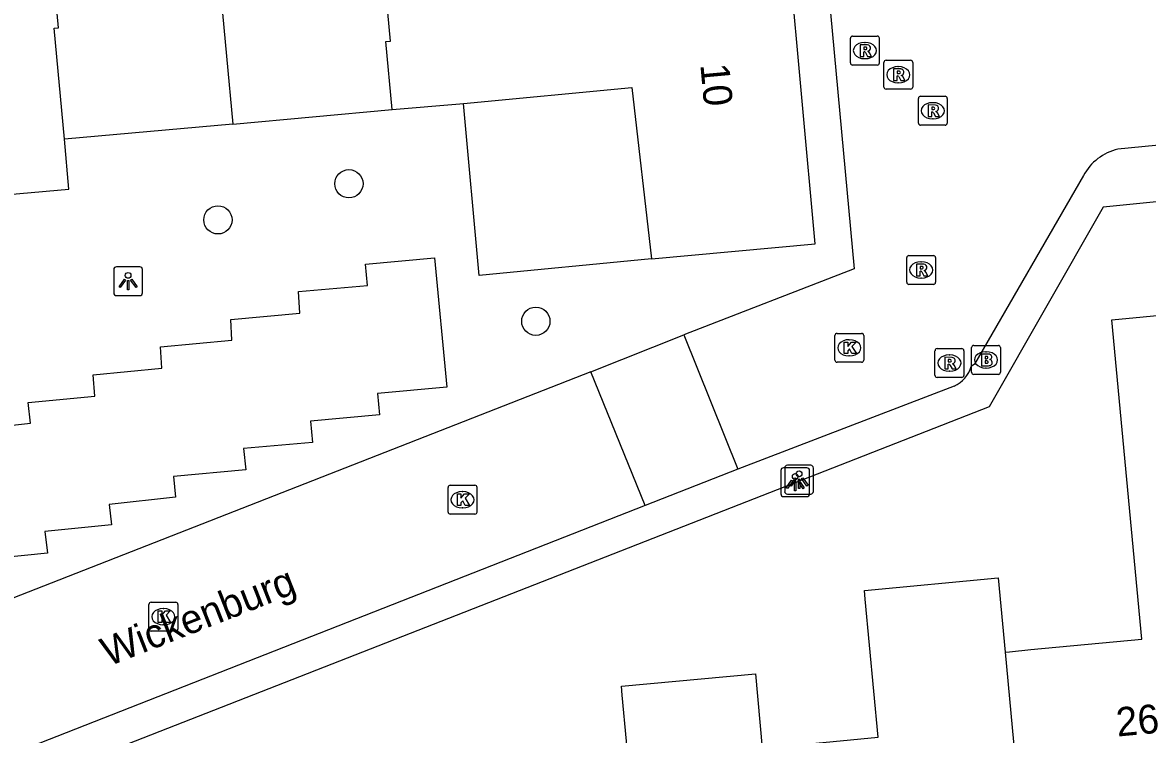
# Model space of a CAD drawing. Extents: x 157793 to 159380, y 380882 to 382313.
# Drawn here: x 158403.74 to 158442.69, y 381176.22 to 381200.87 of the extents above; entities that cross this region are included whole.
import ezdxf

# ---------------------------------------------------------------- set-up
doc = ezdxf.new("R2010")
doc.units = 0
for name, color, linetype in [('IMGEO_Boom', 7, 'Continuous'), ('IMGEO_Brandkraan', 7, 'Continuous'), ('IMGEO_Kolk', 7, 'Continuous'), ('IMGEO_Lichtpunt', 7, 'Continuous'), ('IMGEO_Openbare_ruimte_label', 7, 'Continuous'), ('IMGEO_Pand', 7, 'Continuous'), ('IMGEO_Pand_nummerreeks', 7, 'Continuous'), ('IMGEO_Rijbaan_lokaal_open', 7, 'Continuous'), ('IMGEO_Rioolput', 7, 'Continuous'), ('IMGEO_Voetpad_open', 7, 'Continuous')]:
    doc.layers.add(name, color=color, linetype=linetype)

msp = doc.modelspace()

# ---------------------------------------------------------------- linework, layer by layer
at = {"layer": 'IMGEO_Boom'}
for centre in [(158415.039, 381195.285), (158410.505, 381194.035), (158421.511, 381190.525)]:
    msp.add_circle(centre, 0.489, dxfattribs=at)
at = {"layer": 'IMGEO_Brandkraan'}
for p, q in [((158436.596, 381188.76), (158436.596, 381189.612)), ((158436.671, 381189.686), (158437.523, 381189.686)), ((158437.084, 381189.466), (158437.109, 381189.466)), ((158437.597, 381189.612), (158437.597, 381188.76)), ((158437.523, 381188.686), (158436.671, 381188.686)), ((158437.107, 381188.906), (158437.082, 381188.906))]:
    msp.add_line(p, q, dxfattribs=at)
for points in [[(158436.596, 381188.76), (158436.596, 381189.612)], [(158436.671, 381189.686), (158437.523, 381189.686)], [(158436.944, 381189.386), (158436.944, 381188.986), (158437.157, 381188.986)], [(158437.175, 381189.386), (158436.944, 381189.386)], [(158437.597, 381189.612), (158437.597, 381188.76)], [(158437.123, 381189.305), (158437.069, 381189.305), (158437.069, 381189.229)], [(158437.069, 381189.229), (158437.122, 381189.229)], [(158437.131, 381189.153), (158437.069, 381189.153), (158437.069, 381189.072)], [(158437.069, 381189.072), (158437.131, 381189.072)], [(158437.523, 381188.686), (158436.671, 381188.686)]]:
    msp.add_lwpolyline(points, dxfattribs=at)
for centre, radius, start, end in [((158436.673, 381189.61), 0.0765, 91.552, 178.448), ((158436.673, 381189.61), 0.0765, 91.552, 178.448), ((158437.179, 381189.241), 0.145, 59.4692, 91.5367), ((158437.204, 381189.288), 0.0922, 285.5137, 58.1501), ((158437.521, 381189.61), 0.0765, 1.552, 88.448), ((158437.521, 381189.61), 0.0765, 1.552, 88.448), ((158437.124, 381189.267), 0.0379, 267.8285, 90.9355), ((158437.132, 381189.112), 0.0404, 269.8759, 90.5077), ((158437.163, 381189.237), 0.251, 268.6676, 293.5347), ((158437.209, 381189.096), 0.105, 301.3115, 78.989), ((158436.673, 381188.762), 0.0765, 181.552, 268.448), ((158436.673, 381188.762), 0.0765, 181.552, 268.448), ((158437.521, 381188.762), 0.0765, 271.552, 358.448), ((158437.521, 381188.762), 0.0765, 271.552, 358.448)]:
    msp.add_arc(centre, radius, start, end, dxfattribs=at)
for centre, major_axis, ratio, start_param, end_param in [((158437.083, 381189.186), (-0.387, 0.002), 0.722429, 4.712389, 7.853982), ((158437.108, 381189.186), (-0.39, 0.002), 0.717154, 1.570796, 4.712389)]:
    msp.add_ellipse(centre, major_axis=major_axis, ratio=ratio, start_param=start_param, end_param=end_param, dxfattribs=at)
at = {"layer": 'IMGEO_Kolk'}
for p, q in [((158431.938, 381190.106), (158432.79, 381190.106)), ((158431.863, 381189.18), (158431.863, 381190.032)), ((158432.351, 381189.886), (158432.376, 381189.886)), ((158432.864, 381190.032), (158432.864, 381189.18)), ((158432.374, 381189.326), (158432.349, 381189.326)), ((158432.79, 381189.106), (158431.938, 381189.106)), ((158418.473, 381183.921), (158418.473, 381184.773)), ((158418.548, 381184.847), (158419.4, 381184.847)), ((158419.474, 381184.773), (158419.474, 381183.921)), ((158418.961, 381184.627), (158418.986, 381184.627)), ((158418.984, 381184.067), (158418.959, 381184.067)), ((158419.4, 381183.847), (158418.548, 381183.847)), ((158408.192, 381180.797), (158409.044, 381180.797)), ((158408.117, 381179.871), (158408.117, 381180.723)), ((158408.605, 381180.577), (158408.63, 381180.577)), ((158409.118, 381180.723), (158409.118, 381179.871)), ((158408.628, 381180.017), (158408.603, 381180.017)), ((158409.044, 381179.797), (158408.192, 381179.797))]:
    msp.add_line(p, q, dxfattribs=at)
for points in [[(158431.938, 381190.106), (158432.79, 381190.106)], [(158431.863, 381189.18), (158431.863, 381190.032)], [(158432.184, 381189.806), (158432.307, 381189.806), (158432.307, 381189.655), (158432.437, 381189.806), (158432.601, 381189.806), (158432.455, 381189.655), (158432.608, 381189.406), (158432.456, 381189.406), (158432.371, 381189.57), (158432.307, 381189.503), (158432.307, 381189.406), (158432.184, 381189.406), (158432.184, 381189.806)], [(158432.864, 381190.032), (158432.864, 381189.18)], [(158432.79, 381189.106), (158431.938, 381189.106)], [(158418.473, 381183.921), (158418.473, 381184.773)], [(158418.548, 381184.847), (158419.4, 381184.847)], [(158419.474, 381184.773), (158419.474, 381183.921)], [(158418.794, 381184.547), (158418.917, 381184.547), (158418.917, 381184.396), (158419.047, 381184.547), (158419.211, 381184.547), (158419.065, 381184.396), (158419.218, 381184.147), (158419.066, 381184.147), (158418.981, 381184.311), (158418.917, 381184.244), (158418.917, 381184.147), (158418.794, 381184.147), (158418.794, 381184.547)], [(158419.4, 381183.847), (158418.548, 381183.847)], [(158408.192, 381180.797), (158409.044, 381180.797)], [(158408.117, 381179.871), (158408.117, 381180.723)], [(158408.438, 381180.497), (158408.561, 381180.497), (158408.561, 381180.346), (158408.691, 381180.497), (158408.855, 381180.497), (158408.709, 381180.346), (158408.862, 381180.097), (158408.71, 381180.097), (158408.625, 381180.261), (158408.561, 381180.194), (158408.561, 381180.097), (158408.438, 381180.097), (158408.438, 381180.497)], [(158409.118, 381180.723), (158409.118, 381179.871)], [(158409.044, 381179.797), (158408.192, 381179.797)]]:
    msp.add_lwpolyline(points, dxfattribs=at)
for centre, start, end in [((158431.94, 381190.03), 91.552, 178.448), ((158431.94, 381190.03), 91.552, 178.448), ((158432.788, 381190.03), 1.552, 88.448), ((158432.788, 381190.03), 1.552, 88.448), ((158431.94, 381189.182), 181.552, 268.448), ((158431.94, 381189.182), 181.552, 268.448), ((158432.788, 381189.182), 271.552, 358.448), ((158432.788, 381189.182), 271.552, 358.448), ((158418.55, 381184.771), 91.552, 178.448), ((158418.55, 381184.771), 91.552, 178.448), ((158419.398, 381184.771), 1.552, 88.448), ((158419.398, 381184.771), 1.552, 88.448), ((158418.55, 381183.923), 181.552, 268.448), ((158418.55, 381183.923), 181.552, 268.448), ((158419.398, 381183.923), 271.552, 358.448), ((158419.398, 381183.923), 271.552, 358.448), ((158408.194, 381180.721), 91.552, 178.448), ((158408.194, 381180.721), 91.552, 178.448), ((158409.042, 381180.721), 1.552, 88.448), ((158409.042, 381180.721), 1.552, 88.448), ((158408.194, 381179.873), 181.552, 268.448), ((158408.194, 381179.873), 181.552, 268.448), ((158409.042, 381179.873), 271.552, 358.448), ((158409.042, 381179.873), 271.552, 358.448)]:
    msp.add_arc(centre, 0.0765, start, end, dxfattribs=at)
for centre, major_axis, ratio, start_param, end_param in [((158432.35, 381189.606), (-0.387, 0.002), 0.722429, 4.712389, 7.853982), ((158432.375, 381189.606), (-0.39, 0.002), 0.717154, 1.570796, 4.712389), ((158418.96, 381184.347), (-0.387, 0.002), 0.722429, 4.712389, 7.853982), ((158418.985, 381184.347), (-0.39, 0.002), 0.717154, 1.570796, 4.712389), ((158408.604, 381180.297), (-0.387, 0.002), 0.722429, 4.712389, 7.853982), ((158408.629, 381180.297), (-0.39, 0.002), 0.717154, 1.570796, 4.712389)]:
    msp.add_ellipse(centre, major_axis=major_axis, ratio=ratio, start_param=start_param, end_param=end_param, dxfattribs=at)
at = {"layer": 'IMGEO_Lichtpunt'}
for p, q in [((158406.897, 381192.316), (158406.897, 381191.509)), ((158406.897, 381192.316), (158406.897, 381191.509)), ((158407.799, 381192.411), (158406.991, 381192.411)), ((158407.799, 381192.411), (158406.991, 381192.411)), ((158407.893, 381191.509), (158407.893, 381192.316)), ((158407.893, 381191.509), (158407.893, 381192.316)), ((158406.991, 381191.415), (158407.799, 381191.415)), ((158406.991, 381191.415), (158407.799, 381191.415)), ((158430.896, 381185.451), (158430.088, 381185.451)), ((158430.896, 381185.451), (158430.088, 381185.451)), ((158430.126, 381185.444), (158430.126, 381184.637)), ((158430.126, 381185.444), (158430.126, 381184.637)), ((158431.028, 381185.539), (158430.22, 381185.539)), ((158431.028, 381185.539), (158430.22, 381185.539)), ((158431.122, 381184.637), (158431.122, 381185.444)), ((158431.122, 381184.637), (158431.122, 381185.444)), ((158429.994, 381185.356), (158429.994, 381184.549)), ((158429.994, 381185.356), (158429.994, 381184.549)), ((158430.99, 381184.549), (158430.99, 381185.356)), ((158430.99, 381184.549), (158430.99, 381185.356)), ((158430.088, 381184.455), (158430.896, 381184.455)), ((158430.088, 381184.455), (158430.896, 381184.455)), ((158430.22, 381184.543), (158431.028, 381184.543)), ((158430.22, 381184.543), (158431.028, 381184.543))]:
    msp.add_line(p, q, dxfattribs=at)
for points in [[(158407.271, 381191.98), (158407.31, 381191.952), (158407.122, 381191.69), (158407.084, 381191.717), (158407.271, 381191.98)], [(158407.373, 381191.932), (158407.42, 381191.932), (158407.42, 381191.61), (158407.373, 381191.61), (158407.373, 381191.932)], [(158407.483, 381191.952), (158407.521, 381191.979), (158407.708, 381191.717), (158407.669, 381191.689), (158407.483, 381191.952)], [(158430.5, 381185.108), (158430.539, 381185.08), (158430.351, 381184.818), (158430.313, 381184.845), (158430.5, 381185.108)], [(158430.602, 381185.06), (158430.649, 381185.06), (158430.649, 381184.738), (158430.602, 381184.738), (158430.602, 381185.06)], [(158430.712, 381185.08), (158430.75, 381185.107), (158430.937, 381184.845), (158430.898, 381184.817), (158430.712, 381185.08)], [(158430.368, 381185.02), (158430.407, 381184.992), (158430.219, 381184.73), (158430.181, 381184.757), (158430.368, 381185.02)], [(158430.47, 381184.972), (158430.517, 381184.972), (158430.517, 381184.65), (158430.47, 381184.65), (158430.47, 381184.972)], [(158430.58, 381184.992), (158430.618, 381185.019), (158430.805, 381184.757), (158430.766, 381184.729), (158430.58, 381184.992)]]:
    msp.add_lwpolyline(points, dxfattribs=at)
for centre in [(158407.396, 381192.114), (158430.493, 381185.154), (158430.625, 381185.242)]:
    msp.add_circle(centre, 0.0994, dxfattribs=at)
for centre, start, end in [((158406.991, 381192.316), 90, 180), ((158406.991, 381192.316), 90, 180), ((158407.799, 381192.316), 0, 90), ((158407.799, 381192.316), 0, 90), ((158406.991, 381191.509), 180, 270), ((158406.991, 381191.509), 180, 270), ((158407.799, 381191.509), 270, 0), ((158407.799, 381191.509), 270, 360), ((158430.088, 381185.356), 90, 180), ((158430.088, 381185.356), 90, 180), ((158430.22, 381185.444), 90, 180), ((158430.22, 381185.444), 90, 180), ((158430.896, 381185.356), 0, 90), ((158430.896, 381185.356), 0, 90), ((158431.028, 381185.444), 0, 90), ((158431.028, 381185.444), 0, 90), ((158430.22, 381184.637), 180, 270), ((158430.22, 381184.637), 180, 270), ((158431.028, 381184.637), 270, 0), ((158431.028, 381184.637), 270, 360), ((158430.088, 381184.549), 180, 270), ((158430.088, 381184.549), 180, 270), ((158430.896, 381184.549), 270, 0), ((158430.896, 381184.549), 270, 360)]:
    msp.add_arc(centre, 0.0946, start, end, dxfattribs=at)
at = {"layer": 'IMGEO_Pand'}
for points in [[(158404.572, 381205.146), (158410.252, 381205.67), (158410.802, 381199.701), (158411.019, 381197.349)], [(158405.19, 381196.824), (158404.836, 381200.668), (158404.985, 381200.68), (158404.572, 381205.146)], [(158416.539, 381197.859), (158416.321, 381200.21), (158416.482, 381200.225), (158416.207, 381203.208)], [(158425.51, 381192.684), (158431.185, 381193.209), (158430.286, 381203.09)], [(158419.005, 381198.068), (158424.838, 381198.614), (158425.51, 381192.684)], [(158416.539, 381197.859), (158418.877, 381198.056), (158419.005, 381198.068)], [(158411.019, 381197.349), (158416.539, 381197.859)], [(158401.032, 381194.714), (158405.349, 381195.098), (158405.19, 381196.824)], [(158437.758, 381179.072), (158437.908, 381179.086), (158438.652, 381179.156), (158442.489, 381179.518), (158441.448, 381190.573), (158445.554, 381190.963), (158446.459, 381181.527)], [(158429.351, 381175.746), (158429.519, 381175.762), (158430.247, 381175.831), (158433.363, 381176.124), (158432.913, 381180.903), (158432.885, 381181.204), (158437.52, 381181.642), (158437.758, 381179.072)], [(158437.758, 381179.072), (158438.678, 381169.136), (158438.737, 381168.506), (158438.781, 381168.026)], [(158420.912, 381172.43), (158421.072, 381172.445), (158421.495, 381172.484), (158424.945, 381172.801), (158424.505, 381177.576), (158424.476, 381177.889), (158429.112, 381178.316), (158429.351, 381175.746)]]:
    msp.add_lwpolyline(points, dxfattribs=at)
at = {"layer": 'IMGEO_Rijbaan_lokaal_open'}
for points in [[(158431.533, 381203.205), (158432.528, 381192.337), (158426.639, 381190.054)], [(158457.774, 381198.055), (158441.66, 381196.48)], [(158440.473, 381195.569), (158436.693, 381189.037), (158436.586, 381188.964)], [(158423.41, 381188.772), (158426.639, 381190.054)], [(158426.639, 381190.054), (158428.505, 381185.406)], [(158423.41, 381188.772), (158381.676, 381172.428)], [(158425.292, 381184.147), (158423.41, 381188.772)], [(158435.998, 381188.28), (158428.505, 381185.406)], [(158428.505, 381185.406), (158425.292, 381184.147)], [(158425.292, 381184.147), (158382.725, 381167.434)]]:
    msp.add_lwpolyline(points, dxfattribs=at)
for centre, radius, start, end in [((158442.055, 381194.737), 1.787, 102.762, 152.2491), ((158435.529, 381189.278), 1.103, 295.1791, 343.4529)]:
    msp.add_arc(centre, radius, start, end, dxfattribs=at)
at = {"layer": 'IMGEO_Rioolput'}
for p, q in [((158432.402, 381199.47), (158432.402, 381200.322)), ((158432.477, 381200.396), (158433.329, 381200.396)), ((158433.403, 381200.322), (158433.403, 381199.47)), ((158432.89, 381200.176), (158432.915, 381200.176)), ((158432.913, 381199.616), (158432.888, 381199.616)), ((158433.559, 381198.635), (158433.559, 381199.487)), ((158433.634, 381199.561), (158434.486, 381199.561)), ((158434.56, 381199.487), (158434.56, 381198.635)), ((158433.329, 381199.396), (158432.477, 381199.396)), ((158434.047, 381199.341), (158434.072, 381199.341)), ((158434.07, 381198.781), (158434.045, 381198.781)), ((158434.486, 381198.561), (158433.634, 381198.561)), ((158434.829, 381198.313), (158435.681, 381198.313)), ((158434.754, 381197.387), (158434.754, 381198.239)), ((158435.242, 381198.093), (158435.267, 381198.093)), ((158435.755, 381198.239), (158435.755, 381197.387)), ((158435.265, 381197.533), (158435.24, 381197.533)), ((158435.681, 381197.313), (158434.829, 381197.313)), ((158434.351, 381191.875), (158434.351, 381192.727)), ((158434.426, 381192.801), (158435.278, 381192.801)), ((158434.839, 381192.581), (158434.864, 381192.581)), ((158435.352, 381192.727), (158435.352, 381191.875)), ((158435.278, 381191.801), (158434.426, 381191.801)), ((158434.862, 381192.021), (158434.837, 381192.021)), ((158435.33, 381188.652), (158435.33, 381189.504)), ((158435.405, 381189.578), (158436.257, 381189.578)), ((158435.818, 381189.358), (158435.843, 381189.358)), ((158436.331, 381189.504), (158436.331, 381188.652)), ((158436.257, 381188.578), (158435.405, 381188.578)), ((158435.841, 381188.798), (158435.816, 381188.798))]:
    msp.add_line(p, q, dxfattribs=at)
for points in [[(158432.402, 381199.47), (158432.402, 381200.322)], [(158432.477, 381200.396), (158433.329, 381200.396)], [(158433.403, 381200.322), (158433.403, 381199.47)], [(158432.991, 381200.094), (158432.739, 381200.096), (158432.739, 381199.696)], [(158432.739, 381199.696), (158432.863, 381199.696), (158432.863, 381199.858), (158432.874, 381199.858)], [(158432.917, 381200.015), (158432.863, 381200.015), (158432.863, 381199.934)], [(158432.863, 381199.934), (158432.915, 381199.934)], [(158432.921, 381199.829), (158432.992, 381199.696), (158433.132, 381199.696), (158433.067, 381199.822)], [(158433.559, 381198.635), (158433.559, 381199.487)], [(158433.634, 381199.561), (158434.486, 381199.561)], [(158434.56, 381199.487), (158434.56, 381198.635)], [(158433.329, 381199.396), (158432.477, 381199.396)], [(158434.148, 381199.259), (158433.896, 381199.261), (158433.896, 381198.861)], [(158434.074, 381199.18), (158434.02, 381199.18), (158434.02, 381199.099)], [(158434.02, 381199.099), (158434.072, 381199.099)], [(158433.896, 381198.861), (158434.02, 381198.861), (158434.02, 381199.023), (158434.031, 381199.023)], [(158434.078, 381198.994), (158434.149, 381198.861), (158434.289, 381198.861), (158434.224, 381198.987)], [(158434.486, 381198.561), (158433.634, 381198.561)], [(158434.829, 381198.313), (158435.681, 381198.313)], [(158434.754, 381197.387), (158434.754, 381198.239)], [(158435.343, 381198.011), (158435.091, 381198.013), (158435.091, 381197.613)], [(158435.269, 381197.932), (158435.215, 381197.932), (158435.215, 381197.851)], [(158435.755, 381198.239), (158435.755, 381197.387)], [(158435.091, 381197.613), (158435.215, 381197.613), (158435.215, 381197.775), (158435.226, 381197.775)], [(158435.215, 381197.851), (158435.267, 381197.851)], [(158435.273, 381197.746), (158435.344, 381197.613), (158435.484, 381197.613), (158435.419, 381197.739)], [(158435.681, 381197.313), (158434.829, 381197.313)], [(158434.351, 381191.875), (158434.351, 381192.727)], [(158434.426, 381192.801), (158435.278, 381192.801)], [(158434.94, 381192.499), (158434.688, 381192.501), (158434.688, 381192.101)], [(158435.352, 381192.727), (158435.352, 381191.875)], [(158434.688, 381192.101), (158434.812, 381192.101), (158434.812, 381192.263), (158434.823, 381192.263)], [(158434.866, 381192.42), (158434.812, 381192.42), (158434.812, 381192.339)], [(158434.812, 381192.339), (158434.864, 381192.339)], [(158434.87, 381192.234), (158434.941, 381192.101), (158435.081, 381192.101), (158435.016, 381192.227)], [(158435.278, 381191.801), (158434.426, 381191.801)], [(158435.33, 381188.652), (158435.33, 381189.504)], [(158435.405, 381189.578), (158436.257, 381189.578)], [(158436.331, 381189.504), (158436.331, 381188.652)], [(158435.919, 381189.276), (158435.667, 381189.278), (158435.667, 381188.878)], [(158435.667, 381188.878), (158435.791, 381188.878), (158435.791, 381189.04), (158435.802, 381189.04)], [(158435.845, 381189.197), (158435.791, 381189.197), (158435.791, 381189.116)], [(158435.791, 381189.116), (158435.843, 381189.116)], [(158435.849, 381189.011), (158435.92, 381188.878), (158436.06, 381188.878), (158435.995, 381189.004)], [(158436.257, 381188.578), (158435.405, 381188.578)]]:
    msp.add_lwpolyline(points, dxfattribs=at)
for centre, radius, start, end in [((158432.479, 381200.32), 0.0765, 91.552, 178.448), ((158432.479, 381200.32), 0.0765, 91.552, 178.448), ((158433.327, 381200.32), 0.0765, 1.552, 88.448), ((158433.327, 381200.32), 0.0765, 1.552, 88.448), ((158432.873, 381199.805), 0.0533, 26.0293, 88.6989), ((158432.899, 381200.123), 0.19, 274.7715, 282.9687), ((158432.923, 381199.919), 0.0964, 77.0061, 93.1865), ((158432.937, 381199.976), 0.0378, 276.6634, 79.6772), ((158432.99, 381199.984), 0.109, 350.3612, 89.416), ((158432.988, 381199.984), 0.112, 277.5842, 350.9817), ((158432.972, 381199.769), 0.108, 29.5134, 73.7905), ((158432.479, 381199.472), 0.0765, 181.552, 268.448), ((158432.479, 381199.472), 0.0765, 181.552, 268.448), ((158433.327, 381199.472), 0.0765, 271.552, 358.448), ((158433.327, 381199.472), 0.0765, 271.552, 358.448), ((158433.636, 381199.485), 0.0765, 91.552, 178.448), ((158433.636, 381199.485), 0.0765, 91.552, 178.448), ((158434.484, 381199.485), 0.0765, 1.552, 88.448), ((158434.484, 381199.485), 0.0765, 1.552, 88.448), ((158434.056, 381199.288), 0.19, 274.7715, 282.9687), ((158434.08, 381199.084), 0.0964, 77.0061, 93.1865), ((158434.094, 381199.141), 0.0378, 276.6634, 79.6772), ((158434.147, 381199.149), 0.109, 350.3612, 89.416), ((158434.145, 381199.149), 0.112, 277.5842, 350.9817), ((158434.03, 381198.97), 0.0533, 26.0293, 88.6989), ((158434.129, 381198.934), 0.108, 29.5134, 73.7905), ((158433.636, 381198.637), 0.0765, 181.552, 268.448), ((158433.636, 381198.637), 0.0765, 181.552, 268.448), ((158434.484, 381198.637), 0.0765, 271.552, 358.448), ((158434.484, 381198.637), 0.0765, 271.552, 358.448), ((158434.831, 381198.237), 0.0765, 91.552, 178.448), ((158434.831, 381198.237), 0.0765, 91.552, 178.448), ((158435.679, 381198.237), 0.0765, 1.552, 88.448), ((158435.679, 381198.237), 0.0765, 1.552, 88.448), ((158435.275, 381197.836), 0.0964, 77.0061, 93.1865), ((158435.289, 381197.893), 0.0378, 276.6634, 79.6772), ((158435.342, 381197.901), 0.109, 350.3612, 89.416), ((158435.34, 381197.901), 0.112, 277.5842, 350.9817), ((158435.225, 381197.722), 0.0533, 26.0293, 88.6989), ((158435.251, 381198.04), 0.19, 274.7715, 282.9687), ((158435.324, 381197.686), 0.108, 29.5134, 73.7905), ((158434.831, 381197.389), 0.0765, 181.552, 268.448), ((158434.831, 381197.389), 0.0765, 181.552, 268.448), ((158435.679, 381197.389), 0.0765, 271.552, 358.448), ((158435.679, 381197.389), 0.0765, 271.552, 358.448), ((158434.428, 381192.725), 0.0765, 91.552, 178.448), ((158434.428, 381192.725), 0.0765, 91.552, 178.448), ((158434.939, 381192.389), 0.109, 350.3612, 89.416), ((158435.276, 381192.725), 0.0765, 1.552, 88.448), ((158435.276, 381192.725), 0.0765, 1.552, 88.448), ((158434.822, 381192.21), 0.0533, 26.0293, 88.6989), ((158434.848, 381192.528), 0.19, 274.7715, 282.9687), ((158434.872, 381192.324), 0.0964, 77.0061, 93.1865), ((158434.886, 381192.381), 0.0378, 276.6634, 79.6772), ((158434.937, 381192.389), 0.112, 277.5842, 350.9817), ((158434.921, 381192.174), 0.108, 29.5134, 73.7905), ((158434.428, 381191.877), 0.0765, 181.552, 268.448), ((158434.428, 381191.877), 0.0765, 181.552, 268.448), ((158435.276, 381191.877), 0.0765, 271.552, 358.448), ((158435.276, 381191.877), 0.0765, 271.552, 358.448), ((158435.407, 381189.502), 0.0765, 91.552, 178.448), ((158435.407, 381189.502), 0.0765, 91.552, 178.448), ((158436.255, 381189.502), 0.0765, 1.552, 88.448), ((158436.255, 381189.502), 0.0765, 1.552, 88.448), ((158435.801, 381188.987), 0.0533, 26.0293, 88.6989), ((158435.827, 381189.305), 0.19, 274.7715, 282.9687), ((158435.851, 381189.101), 0.0964, 77.0061, 93.1865), ((158435.865, 381189.158), 0.0378, 276.6634, 79.6772), ((158435.918, 381189.166), 0.109, 350.3612, 89.416), ((158435.916, 381189.166), 0.112, 277.5842, 350.9817), ((158435.9, 381188.951), 0.108, 29.5134, 73.7905), ((158435.407, 381188.654), 0.0765, 181.552, 268.448), ((158435.407, 381188.654), 0.0765, 181.552, 268.448), ((158436.255, 381188.654), 0.0765, 271.552, 358.448), ((158436.255, 381188.654), 0.0765, 271.552, 358.448)]:
    msp.add_arc(centre, radius, start, end, dxfattribs=at)
for centre, major_axis, ratio, start_param, end_param in [((158432.889, 381199.896), (-0.387, 0.002), 0.722429, 4.712389, 7.853982), ((158432.914, 381199.896), (-0.39, 0.002), 0.717154, 1.570796, 4.712389), ((158434.046, 381199.061), (-0.387, 0.002), 0.722429, 4.712389, 7.853982), ((158434.071, 381199.061), (-0.39, 0.002), 0.717154, 1.570796, 4.712389), ((158435.241, 381197.813), (-0.387, 0.002), 0.722429, 4.712389, 7.853982), ((158435.266, 381197.813), (-0.39, 0.002), 0.717154, 1.570796, 4.712389), ((158434.838, 381192.301), (-0.387, 0.002), 0.722429, 4.712389, 7.853982), ((158434.863, 381192.301), (-0.39, 0.002), 0.717154, 1.570796, 4.712389), ((158435.817, 381189.078), (-0.387, 0.002), 0.722429, 4.712389, 7.853982), ((158435.842, 381189.078), (-0.39, 0.002), 0.717154, 1.570796, 4.712389)]:
    msp.add_ellipse(centre, major_axis=major_axis, ratio=ratio, start_param=start_param, end_param=end_param, dxfattribs=at)
at = {"layer": 'IMGEO_Voetpad_open'}
for points in [[(158425.51, 381192.684), (158419.55, 381192.108), (158419.005, 381198.068)], [(158467.081, 381197.838), (158461.541, 381197.122), (158445.123, 381195.558), (158445.198, 381194.878), (158441.151, 381194.476), (158437.204, 381187.562), (158373.758, 381162.728), (158343.94, 381142.482), (158343.198, 381150.791)], [(158411.019, 381197.349), (158405.19, 381196.824)], [(158406.249, 381187.933), (158406.187, 381188.675), (158408.567, 381188.901), (158408.518, 381189.639), (158410.985, 381189.871), (158410.952, 381190.588), (158413.346, 381190.807), (158413.289, 381191.553), (158415.689, 381191.763), (158415.612, 381192.5), (158418.008, 381192.72), (158418.429, 381188.246), (158416.035, 381188.019), (158416.098, 381187.283), (158413.705, 381187.066), (158413.777, 381186.332), (158411.393, 381186.125), (158411.47, 381185.387), (158408.965, 381185.149), (158409.037, 381184.432), (158406.736, 381184.18), (158406.82, 381183.474), (158404.517, 381183.25), (158404.609, 381182.497), (158402.084, 381182.243)], [(158401.512, 381186.72), (158404.021, 381186.994), (158403.939, 381187.709), (158406.249, 381187.933)]]:
    msp.add_lwpolyline(points, dxfattribs=at)

# ---------------------------------------------------------------- texts
at = {"layer": 'IMGEO_Openbare_ruimte_label'}
msp.add_text('Wickenburg', height=1, rotation=21.4077, dxfattribs=at).set_placement((158406.709, 381178.563))
at = {"layer": 'IMGEO_Pand_nummerreeks'}
for s, rotation, p in [('10', 275.2595, (158427.205, 381199.411)), ('26', 5.3858, (158441.645, 381176.145))]:
    msp.add_text(s, height=1, rotation=rotation, dxfattribs=at).set_placement(p)

doc.saveas('drawing.dxf')
